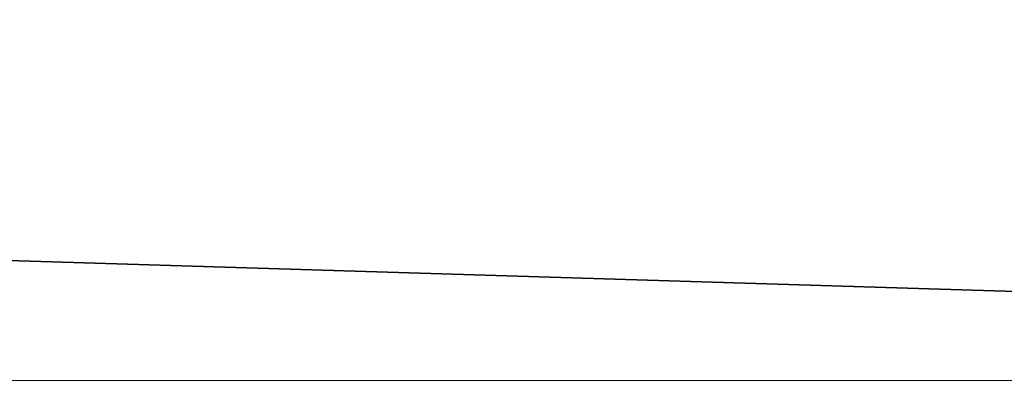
# Model space of a CAD drawing. Header units: millimetres. Extents: x -522 to 188, y -54 to 63.
# Tile 248 of 656: x -4.29254 to -4.27352, y -36.79257 to -36.78575. Entities that reach past the tile are written whole.
import ezdxf

# ---------------------------------------------------------------- set-up
doc = ezdxf.new("R2010")
doc.units = ezdxf.units.MM
doc.header["$LTSCALE"] = 65.185185
for name, color, linetype in [('1', 7, 'CONTINUOUS'), ('2', 7, 'CONTINUOUS'), ('8', 7, 'CONTINUOUS'), ('9', 7, 'CONTINUOUS')]:
    doc.layers.add(name, color=color, linetype=linetype)

msp = doc.modelspace()

# ---------------------------------------------------------------- linework, layer by layer
at = {"layer": '1', "color": 7, "linetype": 'CONTINUOUS'}
for points in [[(-4.178713, 23, -12.310092), (-4.974943, -36.8, -12.010406), (-4.949747, 4.846688, -12.020815), (-4.178713, 23, -12.310092)], [(-4.974943, -36.8, -12.010406), (-4.178713, 23, -12.310092), (-4.178775, -36.8, -12.310068), (-4.974943, -36.8, -12.010406)]]:
    msp.add_3dface(points, dxfattribs=at)
at = {"layer": '2', "color": 7, "linetype": 'CONTINUOUS'}
for points in [[(-4.178775, -36.8, 12.310068), (-4.974885, 23, 12.010434), (-4.974943, -36.8, 12.010406), (-4.178775, -36.8, 12.310068)], [(-4.178713, 23, 12.310092), (-4.974885, 23, 12.010434), (-4.178775, -36.8, 12.310068), (-4.178713, 23, 12.310092)]]:
    msp.add_3dface(points, dxfattribs=at)
at = {"layer": '8', "color": 3, "linetype": 'CONTINUOUS'}
for points in [[(-4.262876, -36.770913, -10.291494), (-4.874259, -36.792709, -9.884019), (-4.926845, -36.770913, -9.990654), (-4.262876, -36.770913, -10.291494)], [(-4.217377, -36.792709, -10.181648), (-4.874259, -36.792709, -9.884019), (-4.262876, -36.770913, -10.291494), (-4.217377, -36.792709, -10.181648)]]:
    msp.add_3dface(points, dxfattribs=at)
at = {"layer": '9', "color": 3, "linetype": 'CONTINUOUS'}
for points in [[(-4.874259, -36.792709, 9.884019), (-4.217377, -36.792709, 10.181648), (-4.926845, -36.770913, 9.990654), (-4.874259, -36.792709, 9.884019)], [(-4.926845, -36.770913, 9.990654), (-4.217377, -36.792709, 10.181648), (-4.262876, -36.770913, 10.291494), (-4.926845, -36.770913, 9.990654)]]:
    msp.add_3dface(points, dxfattribs=at)

doc.saveas('drawing.dxf')
